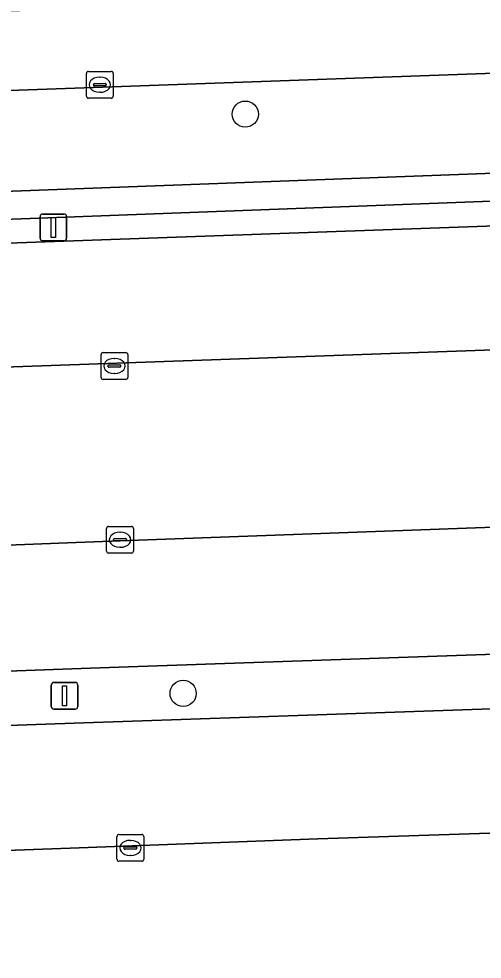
# Model space of a CAD drawing. Extents: x 160554 to 161248, y 385329 to 386506.
# Drawn here: x 161021.08 to 161038.37, y 386197.61 to 386232.72 of the extents above; entities that cross this region are included whole.
import ezdxf

# ---------------------------------------------------------------- set-up
doc = ezdxf.new("R2010")
doc.units = 0
for name, color, linetype in [('IMGEO_Boom', 7, 'Continuous'), ('IMGEO_Groenvoorziening', 7, 'Continuous'), ('IMGEO_Kolk', 7, 'Continuous'), ('IMGEO_Lichtmast', 7, 'Continuous'), ('IMGEO_Muur', 7, 'Continuous'), ('IMGEO_Parkeervlak_open', 7, 'Continuous'), ('IMGEO_Rijbaan_lokaal_open', 7, 'Continuous'), ('IMGEO_Terreindeel_halfverhard', 7, 'Continuous'), ('IMGEO_Voetpad_open', 7, 'Continuous')]:
    doc.layers.add(name, color=color, linetype=linetype)

msp = doc.modelspace()

# ---------------------------------------------------------------- linework, layer by layer
at = {"layer": 'IMGEO_Boom'}
for centre in [(161029.529, 386229.16), (161027.21, 386207.533)]:
    msp.add_circle(centre, 0.489, dxfattribs=at)
at = {"layer": 'IMGEO_Groenvoorziening'}
msp.add_lwpolyline([(161072.622, 386231.747), (161072.616, 386231.895), (161012.358, 386229.742), (161012.365, 386229.573), (161012.511, 386225.975), (161072.771, 386228.221)], close=True, dxfattribs=at)
at = {"layer": 'IMGEO_Kolk'}
for p, q in [((161023.676, 386230.756), (161024.528, 386230.756)), ((161023.601, 386229.83), (161023.601, 386230.682)), ((161024.089, 386230.536), (161024.114, 386230.536)), ((161024.602, 386230.682), (161024.602, 386229.83)), ((161023.86, 386230.25), (161023.86, 386230.262)), ((161024.298, 386230.213), (161023.9, 386230.213)), ((161023.903, 386230.299), (161024.301, 386230.299)), ((161024.344, 386230.262), (161024.344, 386230.25)), ((161024.528, 386229.756), (161023.676, 386229.756)), ((161024.112, 386229.976), (161024.087, 386229.976)), ((161024.222, 386220.257), (161025.074, 386220.257)), ((161024.147, 386219.331), (161024.147, 386220.183)), ((161024.635, 386220.037), (161024.66, 386220.037)), ((161025.148, 386220.183), (161025.148, 386219.331)), ((161024.406, 386219.751), (161024.406, 386219.763)), ((161024.844, 386219.714), (161024.446, 386219.714)), ((161024.449, 386219.8), (161024.847, 386219.8)), ((161024.89, 386219.763), (161024.89, 386219.751)), ((161025.074, 386219.257), (161024.222, 386219.257)), ((161024.658, 386219.477), (161024.633, 386219.477)), ((161024.356, 386212.843), (161024.356, 386213.695)), ((161024.431, 386213.769), (161025.283, 386213.769)), ((161024.844, 386213.549), (161024.869, 386213.549)), ((161025.357, 386213.695), (161025.357, 386212.843)), ((161024.615, 386213.263), (161024.615, 386213.275)), ((161025.053, 386213.226), (161024.655, 386213.226)), ((161024.658, 386213.312), (161025.056, 386213.312)), ((161025.099, 386213.275), (161025.099, 386213.263)), ((161024.867, 386212.989), (161024.842, 386212.989)), ((161025.283, 386212.769), (161024.431, 386212.769)), ((161024.742, 386201.339), (161024.742, 386202.191)), ((161024.817, 386202.265), (161025.669, 386202.265)), ((161025.23, 386202.045), (161025.255, 386202.045)), ((161025.743, 386202.191), (161025.743, 386201.339)), ((161025.001, 386201.759), (161025.001, 386201.771)), ((161025.439, 386201.722), (161025.041, 386201.722)), ((161025.044, 386201.808), (161025.442, 386201.808)), ((161025.485, 386201.771), (161025.485, 386201.759)), ((161025.669, 386201.265), (161024.817, 386201.265)), ((161025.253, 386201.485), (161025.228, 386201.485))]:
    msp.add_line(p, q, dxfattribs=at)
for points in [[(161023.676, 386230.756), (161024.528, 386230.756)], [(161023.601, 386229.83), (161023.601, 386230.682)], [(161024.602, 386230.682), (161024.602, 386229.83)], [(161024.528, 386229.756), (161023.676, 386229.756)], [(161024.222, 386220.257), (161025.074, 386220.257)], [(161024.147, 386219.331), (161024.147, 386220.183)], [(161025.148, 386220.183), (161025.148, 386219.331)], [(161025.074, 386219.257), (161024.222, 386219.257)], [(161024.356, 386212.843), (161024.356, 386213.695)], [(161024.431, 386213.769), (161025.283, 386213.769)], [(161025.357, 386213.695), (161025.357, 386212.843)], [(161025.283, 386212.769), (161024.431, 386212.769)], [(161024.742, 386201.339), (161024.742, 386202.191)], [(161024.817, 386202.265), (161025.669, 386202.265)], [(161025.743, 386202.191), (161025.743, 386201.339)], [(161025.669, 386201.265), (161024.817, 386201.265)]]:
    msp.add_lwpolyline(points, dxfattribs=at)
for centre, radius, start, end in [((161023.678, 386230.68), 0.0765, 91.552, 178.448), ((161023.678, 386230.68), 0.0765, 91.552, 178.448), ((161024.526, 386230.68), 0.0765, 1.552, 88.448), ((161024.526, 386230.68), 0.0765, 1.552, 88.448), ((161023.9, 386230.259), 0.0403, 85.8775, 175.7526), ((161023.897, 386230.249), 0.0366, 178.938, 274.7102), ((161024.301, 386230.256), 0.043, 264.8664, 352.4533), ((161024.305, 386230.261), 0.0386, 1.7309, 96.639), ((161023.678, 386229.832), 0.0765, 181.552, 268.448), ((161023.678, 386229.832), 0.0765, 181.552, 268.448), ((161024.526, 386229.832), 0.0765, 271.552, 358.448), ((161024.526, 386229.832), 0.0765, 271.552, 358.448), ((161024.224, 386220.181), 0.0765, 91.552, 178.448), ((161024.224, 386220.181), 0.0765, 91.552, 178.448), ((161025.072, 386220.181), 0.0765, 1.552, 88.448), ((161025.072, 386220.181), 0.0765, 1.552, 88.448), ((161024.446, 386219.76), 0.0403, 85.8775, 175.7526), ((161024.443, 386219.75), 0.0366, 178.938, 274.7102), ((161024.847, 386219.757), 0.043, 264.8664, 352.4533), ((161024.851, 386219.762), 0.0386, 1.7309, 96.639), ((161024.224, 386219.333), 0.0765, 181.552, 268.448), ((161024.224, 386219.333), 0.0765, 181.552, 268.448), ((161025.072, 386219.333), 0.0765, 271.552, 358.448), ((161025.072, 386219.333), 0.0765, 271.552, 358.448), ((161024.433, 386213.693), 0.0765, 91.552, 178.448), ((161024.433, 386213.693), 0.0765, 91.552, 178.448), ((161025.281, 386213.693), 0.0765, 1.552, 88.448), ((161025.281, 386213.693), 0.0765, 1.552, 88.448), ((161024.655, 386213.272), 0.0403, 85.8775, 175.7526), ((161024.652, 386213.262), 0.0366, 178.938, 274.7102), ((161025.056, 386213.269), 0.043, 264.8664, 352.4533), ((161025.06, 386213.274), 0.0386, 1.7309, 96.639), ((161024.433, 386212.845), 0.0765, 181.552, 268.448), ((161024.433, 386212.845), 0.0765, 181.552, 268.448), ((161025.281, 386212.845), 0.0765, 271.552, 358.448), ((161025.281, 386212.845), 0.0765, 271.552, 358.448), ((161024.819, 386202.189), 0.0765, 91.552, 178.448), ((161024.819, 386202.189), 0.0765, 91.552, 178.448), ((161025.667, 386202.189), 0.0765, 1.552, 88.448), ((161025.667, 386202.189), 0.0765, 1.552, 88.448), ((161025.041, 386201.768), 0.0403, 85.8775, 175.7526), ((161025.038, 386201.758), 0.0366, 178.938, 274.7102), ((161025.442, 386201.765), 0.043, 264.8664, 352.4533), ((161025.446, 386201.77), 0.0386, 1.7309, 96.639), ((161024.819, 386201.341), 0.0765, 181.552, 268.448), ((161024.819, 386201.341), 0.0765, 181.552, 268.448), ((161025.667, 386201.341), 0.0765, 271.552, 358.448), ((161025.667, 386201.341), 0.0765, 271.552, 358.448)]:
    msp.add_arc(centre, radius, start, end, dxfattribs=at)
for centre, major_axis, ratio, start_param, end_param in [((161024.088, 386230.256), (-0.387, 0.002), 0.722429, 4.712389, 7.853982), ((161024.113, 386230.256), (-0.39, 0.002), 0.717154, 1.570796, 4.712389), ((161024.634, 386219.757), (-0.387, 0.002), 0.722429, 4.712389, 7.853982), ((161024.659, 386219.757), (-0.39, 0.002), 0.717154, 1.570796, 4.712389), ((161024.843, 386213.269), (-0.387, 0.002), 0.722429, 4.712389, 7.853982), ((161024.868, 386213.269), (-0.39, 0.002), 0.717154, 1.570796, 4.712389), ((161025.229, 386201.765), (-0.387, 0.002), 0.722429, 4.712389, 7.853982), ((161025.254, 386201.765), (-0.39, 0.002), 0.717154, 1.570796, 4.712389)]:
    msp.add_ellipse(centre, major_axis=major_axis, ratio=ratio, start_param=start_param, end_param=end_param, dxfattribs=at)
at = {"layer": 'IMGEO_Lichtmast'}
for p, q in [((161021.872, 386224.531), (161021.872, 386225.331)), ((161021.872, 386225.331), (161021.872, 386224.531)), ((161021.972, 386225.431), (161022.762, 386225.431)), ((161022.762, 386225.431), (161021.972, 386225.431)), ((161022.862, 386225.331), (161022.862, 386224.531)), ((161022.862, 386224.531), (161022.862, 386225.331)), ((161022.762, 386224.431), (161021.972, 386224.431)), ((161021.972, 386224.431), (161022.762, 386224.431)), ((161022.391, 386207.943), (161023.181, 386207.943)), ((161023.181, 386207.943), (161022.391, 386207.943)), ((161022.291, 386207.043), (161022.291, 386207.843)), ((161022.291, 386207.843), (161022.291, 386207.043)), ((161023.281, 386207.843), (161023.281, 386207.043)), ((161023.281, 386207.043), (161023.281, 386207.843)), ((161023.181, 386206.943), (161022.391, 386206.943)), ((161022.391, 386206.943), (161023.181, 386206.943))]:
    msp.add_line(p, q, dxfattribs=at)
for points in [[(161022.292, 386225.306), (161022.442, 386225.306), (161022.442, 386224.556), (161022.292, 386224.556), (161022.292, 386225.306)], [(161022.711, 386207.818), (161022.861, 386207.818), (161022.861, 386207.068), (161022.711, 386207.068), (161022.711, 386207.818)]]:
    msp.add_lwpolyline(points, dxfattribs=at)
for centre, start, end in [((161021.972, 386225.331), 90, 180), ((161021.972, 386225.331), 90, 180), ((161022.762, 386225.331), 0, 90), ((161022.762, 386225.331), 360, 90), ((161021.972, 386224.531), 180, 270), ((161021.972, 386224.531), 180, 270), ((161022.762, 386224.531), 270, 0), ((161022.762, 386224.531), 270, 0), ((161022.391, 386207.843), 90, 180), ((161022.391, 386207.843), 90, 180), ((161023.181, 386207.843), 0, 90), ((161023.181, 386207.843), 360, 90), ((161022.391, 386207.043), 180, 270), ((161022.391, 386207.043), 180, 270), ((161023.181, 386207.043), 270, 0), ((161023.181, 386207.043), 270, 0)]:
    msp.add_arc(centre, 0.1, start, end, dxfattribs=at)
at = {"layer": 'IMGEO_Muur'}
msp.add_lwpolyline([(161072.807, 386227.187), (161072.849, 386226.195), (161072.893, 386225.173), (161073.912, 386225.208), (161073.648, 386231.782), (161072.622, 386231.747), (161072.771, 386228.221), (161012.511, 386225.975), (161012.365, 386229.573), (161011.34, 386229.546), (161011.607, 386222.865), (161012.634, 386222.922), (161012.588, 386223.973), (161012.547, 386224.926)], close=True, dxfattribs=at)
at = {"layer": 'IMGEO_Parkeervlak_open'}
for points in [[(161072.768, 386224.985), (161072.901, 386224.991), (161072.893, 386225.173), (161072.849, 386226.195), (161019.605, 386224.299), (161019.805, 386219.691), (161072.917, 386221.561)], [(161073.151, 386214.992), (161024.856, 386213.232), (161022.897, 386213.154), (161017.786, 386212.949), (161017.925, 386208.261), (161023.06, 386208.448), (161024.806, 386208.512), (161073.407, 386210.197)], [(161073.444, 386208.152), (161031.855, 386206.719), (161023.145, 386206.419), (161013.24, 386206.079), (161013.426, 386201.408), (161023.325, 386201.772), (161032.234, 386202.1), (161073.671, 386203.473)]]:
    msp.add_lwpolyline(points, close=True, dxfattribs=at)
at = {"layer": 'IMGEO_Rijbaan_lokaal_open'}
for points in [[(161076.061, 386225.107), (161074.048, 386225.042), (161072.901, 386224.991), (161072.768, 386224.985), (161072.917, 386221.561), (161019.805, 386219.691), (161019.807, 386219.423), (161009.904, 386219.056), (161009.744, 386219.05), (161007.027, 386218.969)], [(161010.007, 386212.931), (161010.136, 386212.936), (161011.938, 386213.011), (161011.961, 386213.012), (161012.962, 386213.054), (161013.132, 386213.061), (161017.778, 386213.228), (161017.786, 386212.949), (161022.897, 386213.154), (161024.856, 386213.232), (161073.151, 386214.992), (161073.407, 386210.197), (161073.444, 386208.152), (161073.671, 386203.473), (161032.234, 386202.1), (161023.325, 386201.772), (161013.426, 386201.408), (161013.521, 386199.033), (161013.608, 386197.077)]]:
    msp.add_lwpolyline(points, dxfattribs=at)
at = {"layer": 'IMGEO_Terreindeel_halfverhard'}
for points in [[(161072.849, 386226.195), (161072.807, 386227.187), (161012.547, 386224.926), (161012.588, 386223.973), (161019.453, 386224.312), (161019.605, 386224.299)], [(161073.407, 386210.197), (161024.806, 386208.512), (161023.06, 386208.448), (161017.925, 386208.261), (161013.161, 386208.067), (161013.24, 386206.079), (161023.145, 386206.419), (161031.855, 386206.719), (161073.444, 386208.152)]]:
    msp.add_lwpolyline(points, close=True, dxfattribs=at)
at = {"layer": 'IMGEO_Voetpad_open'}
msp.add_lwpolyline([(161091.167, 386235.549), (161006.887, 386232.512), (161006.992, 386229.56), (161008.412, 386229.601), (161009.432, 386229.63), (161011.334, 386229.705), (161012.358, 386229.742), (161072.616, 386231.895), (161073.799, 386231.937), (161075.801, 386232.022), (161076.964, 386232.063), (161091.551, 386232.577)], close=True, dxfattribs=at)

doc.saveas('drawing.dxf')
